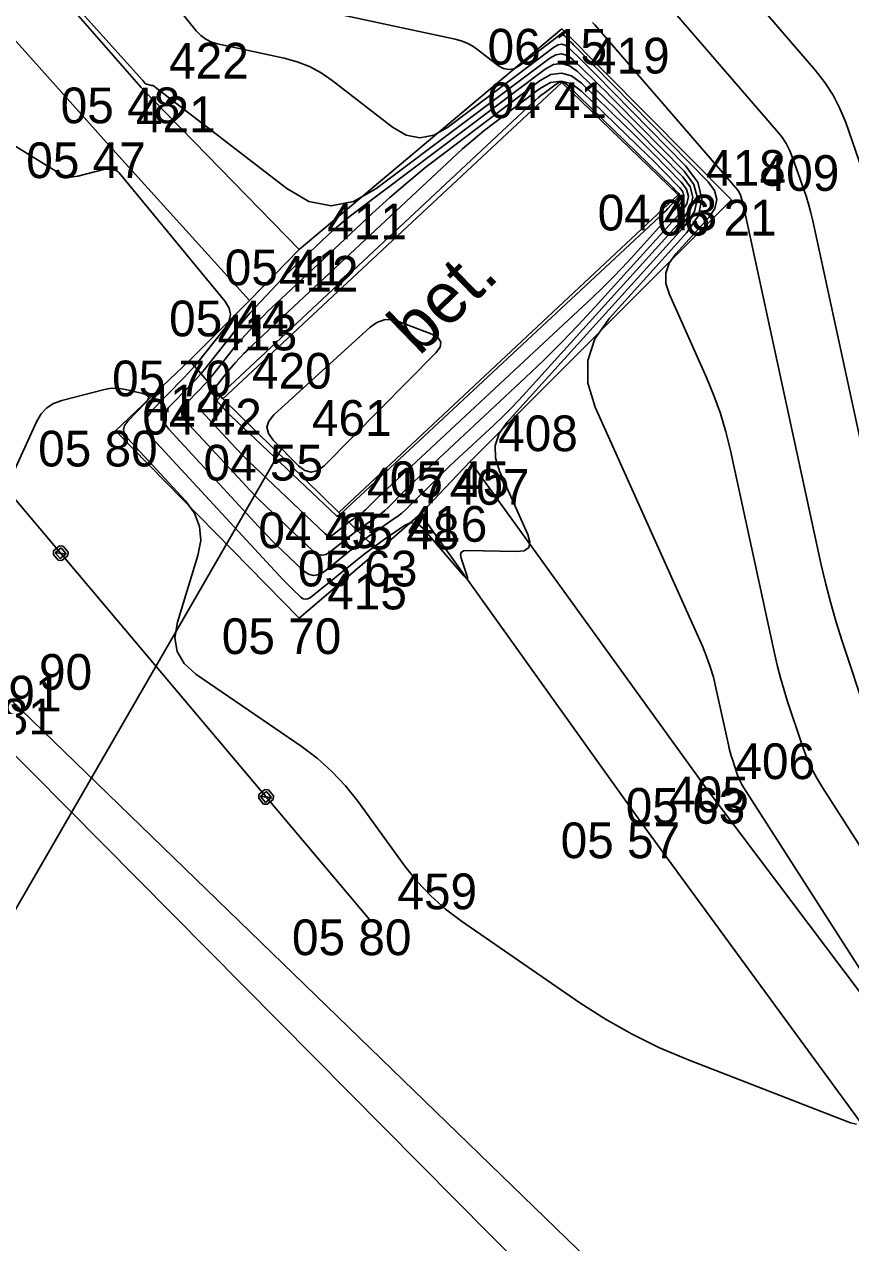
# Model space of a CAD drawing. Extents: x -711234 to -710007, y -1026313 to -1025448.
# Drawn here: x -711044.96 to -711038.49, y -1025879.27 to -1025869.72 of the extents above; entities that cross this region are included whole.
import ezdxf

# ---------------------------------------------------------------- set-up
doc = ezdxf.new("R2010")
doc.units = 0
for name, color, linetype in [('Ex_Major Contours', 7, 'Continuous'), ('Ex_Minor Contours', 7, 'Continuous'), ('Z_betonova_konstrukce', 7, 'Continuous'), ('Z_body', 7, 'Continuous'), ('Z_body_cisla', 7, 'Continuous'), ('Z_body_vysky_redukovane', 7, 'Continuous'), ('Z_komunikace', 7, 'Continuous'), ('Z_popisy', 7, 'Continuous'), ('Z_propustek', 7, 'Continuous'), ('Z_vdz25_plna', 7, 'Continuous'), ('Z_zabradli', 7, 'Continuous'), ('Z_zabradli_znaky', 7, 'Continuous'), ('Z_zlabek', 7, 'Continuous')]:
    doc.layers.add(name, color=color, linetype=linetype)

# ---------------------------------------------------------------- blocks, each defined once
blk = doc.blocks.new('POINT_DISPLAY')
blk.add_line((0, 0), (0, 0))
blk = doc.blocks.new('Z530')
for p, q in [((-0.05, 0.03), (-0.03, 0.05)), ((-0.05, -0.03), (-0.05, 0.03)), ((-0.03, 0.05), (0.03, 0.05)), ((-0.03, -0.03), (-0.03, 0.03)), ((-0.03, 0.03), (0.03, 0.03)), ((-0.03, -0.03), (0.03, 0.03)), ((0.03, 0.05), (0.05, 0.03)), ((0.03, 0.03), (0.03, -0.03)), ((0.05, 0.03), (0.05, -0.03)), ((-0.03, -0.05), (-0.05, -0.03)), ((0.03, -0.03), (-0.03, -0.03)), ((0.03, -0.05), (-0.03, -0.05)), ((0.05, -0.03), (0.03, -0.05))]:
    blk.add_line(p, q)

msp = doc.modelspace()

# ---------------------------------------------------------------- linework, layer by layer
at = {"layer": 'Ex_Major Contours'}
msp.add_lwpolyline([(-711036.9216, -1025878.4896), (-711038.7076, -1025875.7064), (-711038.7551, -1025875.6272), (-711038.7973, -1025875.5455), (-711038.8343, -1025875.4614), (-711038.8662, -1025875.3747), (-711038.9831, -1025875.0231), (-711039.0112, -1025874.9349), (-711039.0368, -1025874.846), (-711039.0601, -1025874.7565), (-711039.0809, -1025874.6663), (-711039.4284, -1025873.0643), (-711039.4641, -1025872.918), (-711039.5073, -1025872.774), (-711039.5579, -1025872.6325), (-711039.6159, -1025872.4935), (-711039.9077, -1025871.8422), (-711039.9341, -1025871.7564), (-711039.9345, -1025871.6747), (-711039.9088, -1025871.5971), (-711039.8572, -1025871.5237), (-711039.5988, -1025871.2381), (-711039.5507, -1025871.167), (-711039.5356, -1025871.0966), (-711039.5536, -1025871.027), (-711039.6046, -1025870.9579), (-711040.6512, -1025869.8931), (-711040.661, -1025869.8833), (-711040.6707, -1025869.8735), (-711040.6806, -1025869.8638), (-711040.6905, -1025869.8541), (-711040.7302, -1025869.8155), (-711040.7402, -1025869.8081), (-711040.7506, -1025869.8052), (-711040.7612, -1025869.8068), (-711040.7721, -1025869.8129), (-711041.0866, -1025870.0497), (-711041.127, -1025870.0725), (-711041.1674, -1025870.0799), (-711041.2077, -1025870.072), (-711041.2479, -1025870.0488), (-711041.4085, -1025869.9249), (-711041.4498, -1025869.8965), (-711041.4935, -1025869.8731), (-711041.5396, -1025869.8549), (-711041.588, -1025869.8417), (-711042.8932, -1025869.5618)], dxfattribs=at)
msp.add_lwpolyline([(-711039.7733, -1025871.0176), (-711039.7588, -1025871.0739), (-711039.771, -1025871.1307), (-711039.8099, -1025871.1881), (-711040.4895, -1025871.9392), (-711040.6217, -1025872.0821), (-711040.7568, -1025872.2221), (-711040.8948, -1025872.3593), (-711041.0358, -1025872.4935), (-711041.8753, -1025873.2758), (-711041.9043, -1025873.303), (-711041.933, -1025873.3305), (-711041.9615, -1025873.3583), (-711041.9897, -1025873.3863), (-711042.1161, -1025873.5131), (-711042.1376, -1025873.5337), (-711042.16, -1025873.5532), (-711042.1834, -1025873.5716), (-711042.2076, -1025873.589), (-711042.3062, -1025873.6562), (-711042.3307, -1025873.6733), (-711042.3548, -1025873.6908), (-711042.3786, -1025873.7087), (-711042.4021, -1025873.7272), (-711042.5662, -1025873.8589), (-711042.601, -1025873.8796), (-711042.6352, -1025873.8856), (-711042.6688, -1025873.8768), (-711042.7017, -1025873.8532), (-711043.0127, -1025873.5583), (-711043.0749, -1025873.4984), (-711043.1361, -1025873.4374), (-711043.1964, -1025873.3755), (-711043.2556, -1025873.3126), (-711043.7058, -1025872.8268), (-711043.7272, -1025872.796), (-711043.734, -1025872.7654), (-711043.7264, -1025872.735), (-711043.7042, -1025872.7048), (-711043.5866, -1025872.5843), (-711043.5576, -1025872.5538), (-711043.5295, -1025872.5226), (-711043.5022, -1025872.4906), (-711043.4758, -1025872.4579), (-711043.343, -1025872.2889), (-711043.3164, -1025872.2558), (-711043.2892, -1025872.2234), (-711043.2612, -1025872.1915), (-711043.2326, -1025872.1603), (-711043.1165, -1025872.0364), (-711043.0873, -1025872.0057), (-711043.0575, -1025871.9755), (-711043.0272, -1025871.9458), (-711042.9965, -1025871.9166), (-711042.2387, -1025871.2083), (-711042.1004, -1025871.0825), (-711041.959, -1025870.9605), (-711041.8144, -1025870.8423), (-711041.6666, -1025870.7279), (-711040.9195, -1025870.1652), (-711040.8358, -1025870.1186), (-711040.7543, -1025870.1065), (-711040.675, -1025870.1288), (-711040.5979, -1025870.1855), (-711040.2531, -1025870.5208), (-711040.1975, -1025870.5751), (-711040.1422, -1025870.6298), (-711040.0872, -1025870.6848), (-711040.0326, -1025870.7401), (-711039.8145, -1025870.9619)], close=True, dxfattribs=at)
at = {"layer": 'Ex_Minor Contours'}
for points in [[(-711045.4496, -1025868.5963), (-711044.0377, -1025870.1633), (-711044.0301, -1025870.1721), (-711044.0179, -1025870.1871), (-711044.0153, -1025870.1898), (-711044.0124, -1025870.192), (-711044.0091, -1025870.1936), (-711044.0055, -1025870.1947), (-711043.9669, -1025870.203), (-711043.9594, -1025870.205), (-711043.9522, -1025870.2078), (-711043.9454, -1025870.2115), (-711043.939, -1025870.2159), (-711042.9075, -1025871.0113), (-711042.7333, -1025871.1121), (-711042.5587, -1025871.1464), (-711042.3838, -1025871.1141), (-711042.2084, -1025871.0152), (-711040.8458, -1025869.989), (-711040.7985, -1025869.9627), (-711040.7525, -1025869.9558), (-711040.7076, -1025869.9684), (-711040.664, -1025870.0005), (-711040.4921, -1025870.1677), (-711040.4492, -1025870.2096), (-711040.4066, -1025870.2518), (-711040.3642, -1025870.2942), (-711040.322, -1025870.3368), (-711039.7922, -1025870.8759), (-711039.7149, -1025870.9805), (-711039.6877, -1025871.0861), (-711039.7105, -1025871.1928), (-711039.7834, -1025871.3005), (-711041.1796, -1025872.8433), (-711041.2417, -1025872.9317), (-711041.2726, -1025873.025), (-711041.2721, -1025873.1234), (-711041.2404, -1025873.2266), (-711041.018, -1025873.723), (-711041.0004, -1025873.7832), (-711041.0094, -1025873.8257), (-711041.0451, -1025873.8504), (-711041.1074, -1025873.8575), (-711041.495, -1025873.8482), (-711041.5227, -1025873.8515), (-711041.5394, -1025873.8628), (-711041.5451, -1025873.8821), (-711041.5399, -1025873.9094), (-711041.497, -1025874.035), (-711041.4903, -1025874.0593), (-711041.4917, -1025874.0695), (-711041.5012, -1025874.0655), (-711041.5188, -1025874.0474), (-711041.8409, -1025873.6722), (-711041.8735, -1025873.6434), (-711041.9082, -1025873.6307), (-711041.9451, -1025873.634), (-711041.984, -1025873.6532), (-711042.1441, -1025873.7624), (-711042.1839, -1025873.79), (-711042.223, -1025873.8185), (-711042.2617, -1025873.8476), (-711042.2997, -1025873.8776), (-711042.7219, -1025874.2163), (-711042.741, -1025874.2277), (-711042.7597, -1025874.231), (-711042.7782, -1025874.2262), (-711042.7962, -1025874.2132), (-711042.8679, -1025874.1452), (-711042.8857, -1025874.1281), (-711042.9032, -1025874.1107), (-711042.9204, -1025874.093), (-711042.9373, -1025874.075), (-711043.9608, -1025872.9706), (-711044.0006, -1025872.9133), (-711044.0134, -1025872.8564), (-711043.9991, -1025872.7997), (-711043.9579, -1025872.7435), (-711043.7201, -1025872.4998), (-711043.6754, -1025872.4528), (-711043.632, -1025872.4046), (-711043.5899, -1025872.3552), (-711043.5491, -1025872.3048), (-711043.3887, -1025872.1006), (-711043.3587, -1025872.0496), (-711043.3492, -1025871.9989), (-711043.3599, -1025871.9485), (-711043.391, -1025871.8982), (-711044.2224, -1025870.8886), (-711044.2293, -1025870.8815), (-711044.2369, -1025870.8758), (-711044.2454, -1025870.8715), (-711044.2548, -1025870.8686), (-711044.294, -1025870.8599), (-711044.3038, -1025870.8582), (-711044.3136, -1025870.8578), (-711044.3234, -1025870.8585), (-711044.3331, -1025870.8604), (-711044.5461, -1025870.9145), (-711044.5842, -1025870.9204), (-711044.6211, -1025870.9187), (-711044.6569, -1025870.9092), (-711044.6915, -1025870.892), (-711045.1336, -1025870.6182)], [(-711043.7487, -1025869.6135), (-711043.6171, -1025869.7754), (-711043.582, -1025869.8122), (-711043.5423, -1025869.8416), (-711043.4981, -1025869.8636), (-711043.4494, -1025869.8782), (-711042.9279, -1025869.9901), (-711042.8265, -1025870.0177), (-711042.73, -1025870.0559), (-711042.6385, -1025870.1048), (-711042.5518, -1025870.1644), (-711042.0777, -1025870.53), (-711041.9705, -1025870.5921), (-711041.863, -1025870.6132), (-711041.7554, -1025870.5933), (-711041.6475, -1025870.5325), (-711040.8089, -1025869.9009), (-711040.7799, -1025869.8847), (-711040.7515, -1025869.8805), (-711040.7239, -1025869.8883), (-711040.6971, -1025869.908), (-711040.5913, -1025870.0109), (-711040.5649, -1025870.0367), (-711040.5387, -1025870.0626), (-711040.5126, -1025870.0887), (-711040.4866, -1025870.115), (-711039.781, -1025870.8328), (-711039.6857, -1025870.9619), (-711039.6521, -1025871.0922), (-711039.6802, -1025871.2238), (-711039.7702, -1025871.3567), (-711040.3777, -1025872.028), (-711040.4908, -1025872.1889), (-711040.5469, -1025872.3588), (-711040.5461, -1025872.5378), (-711040.4883, -1025872.7258), (-711039.6491, -1025874.5989), (-711039.616, -1025874.6782), (-711039.5871, -1025874.759), (-711039.5625, -1025874.8412), (-711039.5421, -1025874.9247), (-711039.4452, -1025875.3715), (-711039.4384, -1025875.4007), (-711039.4309, -1025875.4298), (-711039.4225, -1025875.4586), (-711039.4135, -1025875.4872), (-711039.3755, -1025875.6013), (-711039.3652, -1025875.6294), (-711039.3532, -1025875.6567), (-711039.3395, -1025875.6832), (-711039.3241, -1025875.7088), (-711037.7364, -1025878.183)], [(-711038.3664, -1025870.9473), (-711038.5254, -1025870.4946), (-711038.57, -1025870.3842), (-711038.6243, -1025870.2794), (-711038.6883, -1025870.1803), (-711038.762, -1025870.0868), (-711039.2049, -1025869.5748)], [(-711040.5094, -1025869.7113), (-711040.4925, -1025869.7291), (-711039.3713, -1025871.0249), (-711039.3658, -1025871.0319), (-711039.3611, -1025871.0392), (-711039.357, -1025871.047), (-711039.3537, -1025871.0552), (-711039.342, -1025871.0887), (-711039.3391, -1025871.0971), (-711039.3366, -1025871.1056), (-711039.3343, -1025871.1142), (-711039.3323, -1025871.1228), (-711038.7167, -1025873.961), (-711038.6817, -1025874.1122), (-711038.6428, -1025874.2622), (-711038.5998, -1025874.4112), (-711038.5528, -1025874.559), (-711038.3568, -1025875.1482)], [(-711038.3524, -1025873.2558), (-711038.7841, -1025871.2655), (-711038.7987, -1025871.2028), (-711038.8153, -1025871.1406), (-711038.8338, -1025871.079), (-711038.8542, -1025871.018), (-711038.9396, -1025870.7749), (-711038.9635, -1025870.7156), (-711038.9927, -1025870.6593), (-711039.0271, -1025870.6061), (-711039.0666, -1025870.5559), (-711039.8487, -1025869.652)], [(-711038.4394, -1025878.3455), (-711038.4886, -1025878.3338), (-711039.765, -1025877.8385), (-711039.9858, -1025877.7454), (-711040.2, -1025877.64), (-711040.4078, -1025877.5222), (-711040.609, -1025877.3922), (-711041.5385, -1025876.7526), (-711041.6631, -1025876.659), (-711041.7785, -1025876.5558), (-711041.8846, -1025876.4432), (-711041.9815, -1025876.3211), (-711042.3505, -1025875.8137), (-711042.4474, -1025875.6916), (-711042.5536, -1025875.5792), (-711042.6691, -1025875.4763), (-711042.7939, -1025875.3829), (-711043.6214, -1025874.8171), (-711043.713, -1025874.7352), (-711043.7672, -1025874.6402), (-711043.7842, -1025874.5322), (-711043.7639, -1025874.411), (-711043.6041, -1025873.8876), (-711043.5824, -1025873.7698), (-711043.5916, -1025873.6591), (-711043.6316, -1025873.5555), (-711043.7024, -1025873.459), (-711044.1564, -1025872.9691), (-711044.18, -1025872.9351), (-711044.1876, -1025872.9014), (-711044.1791, -1025872.8678), (-711044.1547, -1025872.8345), (-711044.0138, -1025872.6901), (-711043.995, -1025872.6649), (-711043.9922, -1025872.6446), (-711044.0056, -1025872.629), (-711044.0352, -1025872.6181), (-711044.1855, -1025872.5844), (-711044.223, -1025872.5782), (-711044.2605, -1025872.5765), (-711044.2979, -1025872.5793), (-711044.3353, -1025872.5865), (-711044.6722, -1025872.6721), (-711044.7359, -1025872.6953), (-711044.7898, -1025872.7303), (-711044.8339, -1025872.7771), (-711044.8682, -1025872.8356), (-711045.3182, -1025873.8194)]]:
    msp.add_lwpolyline(points, dxfattribs=at)
for points in [[(-711039.7441, -1025870.999), (-711039.7233, -1025871.08), (-711039.7408, -1025871.1618), (-711039.7966, -1025871.2443), (-711041.0299, -1025872.607), (-711041.0908, -1025872.6729), (-711041.1531, -1025872.7375), (-711041.2168, -1025872.8008), (-711041.2818, -1025872.8626), (-711041.5913, -1025873.1511), (-711041.6335, -1025873.1907), (-711041.6753, -1025873.2308), (-711041.7167, -1025873.2712), (-711041.7577, -1025873.3119), (-711041.9416, -1025873.4963), (-711041.9729, -1025873.5262), (-711042.0055, -1025873.5546), (-711042.0394, -1025873.5814), (-711042.0746, -1025873.6067), (-711042.2181, -1025873.7045), (-711042.2537, -1025873.7293), (-711042.2888, -1025873.7547), (-711042.3234, -1025873.7809), (-711042.3575, -1025873.8077), (-711042.6117, -1025874.0117), (-711042.6547, -1025874.0373), (-711042.6969, -1025874.0447), (-711042.7383, -1025874.0338), (-711042.779, -1025874.0047), (-711042.9403, -1025873.8518), (-711042.9803, -1025873.8132), (-711043.0197, -1025873.7741), (-711043.0584, -1025873.7342), (-711043.0965, -1025873.6938), (-711043.8333, -1025872.8987), (-711043.8639, -1025872.8547), (-711043.8737, -1025872.8109), (-711043.8628, -1025872.7674), (-711043.8311, -1025872.7241), (-711043.6627, -1025872.5517), (-711043.6213, -1025872.508), (-711043.581, -1025872.4633), (-711043.542, -1025872.4176), (-711043.5042, -1025872.3707), (-711043.3141, -1025872.1289), (-711043.2761, -1025872.0816), (-711043.2371, -1025872.0352), (-711043.1971, -1025871.9896), (-711043.1561, -1025871.9448), (-711042.99, -1025871.7677), (-711042.9481, -1025871.7237), (-711042.9056, -1025871.6805), (-711042.8623, -1025871.638), (-711042.8183, -1025871.5962), (-711042.587, -1025871.3801), (-711042.5331, -1025871.331), (-711042.4779, -1025871.2834), (-711042.4215, -1025871.2372), (-711042.3638, -1025871.1926), (-711040.8826, -1025870.0771), (-711040.8172, -1025870.0407), (-711040.7534, -1025870.0311), (-711040.6913, -1025870.0486), (-711040.631, -1025870.093), (-711040.3929, -1025870.3245), (-711040.3335, -1025870.3825), (-711040.2745, -1025870.4409), (-711040.2158, -1025870.4996), (-711040.1574, -1025870.5586), (-711039.8033, -1025870.9189)], [(-711039.8026, -1025871.0362), (-711039.7944, -1025871.0678), (-711039.8013, -1025871.0997), (-711039.8231, -1025871.1319), (-711040.2047, -1025871.5536), (-711040.2788, -1025871.6338), (-711040.3547, -1025871.7124), (-711040.4322, -1025871.7894), (-711040.5113, -1025871.8648), (-711042.1592, -1025873.4004), (-711042.1751, -1025873.4153), (-711042.1907, -1025873.4303), (-711042.2063, -1025873.4454), (-711042.2216, -1025873.4607), (-711042.2906, -1025873.5299), (-711042.3023, -1025873.5411), (-711042.3146, -1025873.5517), (-711042.3273, -1025873.5618), (-711042.3405, -1025873.5713), (-711042.3943, -1025873.6079), (-711042.4076, -1025873.6172), (-711042.4208, -1025873.6268), (-711042.4338, -1025873.6366), (-711042.4466, -1025873.6466), (-711042.5361, -1025873.7185), (-711042.5551, -1025873.7298), (-711042.5737, -1025873.7331), (-711042.592, -1025873.7283), (-711042.61, -1025873.7154), (-711043.1604, -1025873.1934), (-711043.2075, -1025873.1481), (-711043.2538, -1025873.102), (-711043.2994, -1025873.0551), (-711043.3442, -1025873.0075), (-711043.5783, -1025872.7549), (-711043.5905, -1025872.7374), (-711043.5944, -1025872.72), (-711043.59, -1025872.7027), (-711043.5774, -1025872.6855), (-711043.5105, -1025872.6169), (-711043.494, -1025872.5996), (-711043.478, -1025872.5818), (-711043.4625, -1025872.5636), (-711043.4474, -1025872.545), (-711043.3719, -1025872.4488), (-711043.3568, -1025872.43), (-711043.3413, -1025872.4116), (-711043.3254, -1025872.3934), (-711043.309, -1025872.3757), (-711043.243, -1025872.3052), (-711043.2264, -1025872.2878), (-711043.2094, -1025872.2706), (-711043.1922, -1025872.2537), (-711043.1747, -1025872.237), (-711041.6105, -1025870.7751), (-711041.5295, -1025870.7014), (-711041.4467, -1025870.6299), (-711041.3619, -1025870.5606), (-711041.2753, -1025870.4935), (-711040.9251, -1025870.2298), (-711040.8387, -1025870.1817), (-711040.7545, -1025870.1691), (-711040.6725, -1025870.1921), (-711040.5928, -1025870.2507), (-711040.0719, -1025870.7573), (-711040.0407, -1025870.7878), (-711040.0097, -1025870.8185), (-711039.9788, -1025870.8494), (-711039.9481, -1025870.8804), (-711039.8257, -1025871.0049)], [(-711039.8318, -1025871.0548), (-711039.83, -1025871.0617), (-711039.8315, -1025871.0687), (-711039.8363, -1025871.0757), (-711039.9198, -1025871.168), (-711039.936, -1025871.1855), (-711039.9526, -1025871.2027), (-711039.9695, -1025871.2196), (-711039.9869, -1025871.236), (-711042.4432, -1025873.5251), (-711042.4536, -1025873.5351), (-711042.4651, -1025873.5466), (-711042.4691, -1025873.5503), (-711042.4734, -1025873.5535), (-711042.4846, -1025873.5612), (-711042.4911, -1025873.5661), (-711042.506, -1025873.5781), (-711042.5092, -1025873.58), (-711042.5123, -1025873.5805), (-711042.5153, -1025873.5797), (-711042.5183, -1025873.5776), (-711043.3495, -1025872.7893), (-711043.3609, -1025872.7783), (-711043.3721, -1025872.7671), (-711043.3832, -1025872.7558), (-711043.394, -1025872.7442), (-711043.4508, -1025872.683), (-711043.4537, -1025872.6788), (-711043.4547, -1025872.6745), (-711043.4536, -1025872.6704), (-711043.4506, -1025872.6662), (-711043.4344, -1025872.6496), (-711043.4265, -1025872.641), (-711043.4191, -1025872.6321), (-711043.4008, -1025872.6088), (-711043.3933, -1025872.5998), (-711043.3855, -1025872.5911), (-711043.3695, -1025872.574), (-711043.3614, -1025872.5656), (-711043.353, -1025872.5575), (-711040.9778, -1025870.3375), (-711040.9563, -1025870.318), (-711040.9344, -1025870.2991), (-711040.912, -1025870.2807), (-711040.889, -1025870.263), (-711040.7964, -1025870.1932), (-711040.7735, -1025870.1804), (-711040.7512, -1025870.1771), (-711040.7295, -1025870.1832), (-711040.7084, -1025870.1987), (-711039.8907, -1025870.9938), (-711039.8771, -1025871.0072), (-711039.8636, -1025871.0207), (-711039.8369, -1025871.048)], [(-711041.7045, -1025872.2548), (-711041.6983, -1025872.2152), (-711041.7201, -1025872.1816), (-711041.7697, -1025872.1539), (-711042.0242, -1025872.0551), (-711042.0862, -1025872.0392), (-711042.1449, -1025872.041), (-711042.2003, -1025872.0605), (-711042.2524, -1025872.0975), (-711043.0096, -1025872.786), (-711043.0493, -1025872.8341), (-711043.0634, -1025872.8829), (-711043.0519, -1025872.9323), (-711043.0147, -1025872.9824), (-711042.8149, -1025873.1841), (-711042.7649, -1025873.222), (-711042.715, -1025873.2346), (-711042.665, -1025873.222), (-711042.615, -1025873.1842), (-711041.7386, -1025872.3003)]]:
    msp.add_lwpolyline(points, close=True, dxfattribs=at)
at = {"layer": 'Z_betonova_konstrukce'}
for p, q in [((-711040.75, -1025869.76), (-711042.81, -1025871.49)), ((-711039.42, -1025871.1), (-711040.75, -1025869.76)), ((-711040.75, -1025870.18), (-711043.41, -1025872.66)), ((-711039.84, -1025871.06), (-711040.75, -1025870.18)), ((-711042.5, -1025873.55), (-711039.84, -1025871.06)), ((-711041.47, -1025873.15), (-711039.42, -1025871.1)), ((-711042.81, -1025871.49), (-711043.2, -1025871.89)), ((-711043.2, -1025871.89), (-711043.67, -1025872.36)), ((-711043.67, -1025872.36), (-711044.25, -1025872.91)), ((-711043.41, -1025872.66), (-711043.67, -1025872.36)), ((-711043.41, -1025872.66), (-711042.5, -1025873.55)), ((-711044.25, -1025872.91), (-711042.81, -1025874.38)), ((-711041.86, -1025873.56), (-711041.47, -1025873.15)), ((-711042.5, -1025873.55), (-711042.19, -1025873.85)), ((-711041.86, -1025873.56), (-711042.19, -1025873.85)), ((-711042.81, -1025874.38), (-711042.19, -1025873.85))]:
    msp.add_line(p, q, dxfattribs=at)
at = {"layer": 'Z_komunikace'}
msp.add_line((-711040.31, -1025879.63), (-711045.08, -1025875.01), dxfattribs=at)
at = {"layer": 'Z_propustek'}
msp.add_line((-711053.28, -1025890.92), (-711042.93, -1025873.02), dxfattribs=at)
at = {"layer": 'Z_vdz25_plna'}
msp.add_line((-711040.59, -1025879.94), (-711045.31, -1025875.18), dxfattribs=at)
at = {"layer": 'Z_zabradli'}
msp.add_line((-711042.26, -1025876.74), (-711046.04, -1025872.26), dxfattribs=at)
at = {"layer": 'Z_zlabek'}
for p, q in [((-711044.05, -1025870.22), (-711048.73, -1025864.85)), ((-711044.32, -1025870.65), (-711049.18, -1025865.24)), ((-711044.05, -1025870.22), (-711042.81, -1025871.49)), ((-711044.32, -1025870.65), (-711043.2, -1025871.89)), ((-711041.47, -1025873.15), (-711039.62, -1025875.71)), ((-711040.13, -1025875.98), (-711041.86, -1025873.56)), ((-711036.94, -1025879.27), (-711039.62, -1025875.71)), ((-711037.4, -1025879.71), (-711040.13, -1025875.98))]:
    msp.add_line(p, q, dxfattribs=at)

# ---------------------------------------------------------------- block references
at = {"layer": 'Z_body'}
for p in [(-711040.75, -1025869.76), (-711040.75, -1025870.18), (-711044.05, -1025870.22), (-711044.32, -1025870.65), (-711039.84, -1025871.06), (-711039.42, -1025871.1), (-711042.81, -1025871.49), (-711043.2, -1025871.89), (-711043.67, -1025872.36), (-711043.41, -1025872.66), (-711044.25, -1025872.91), (-711042.93, -1025873.02), (-711041.47, -1025873.15), (-711042.5, -1025873.55), (-711041.86, -1025873.56), (-711042.19, -1025873.85), (-711042.81, -1025874.38), (-711039.62, -1025875.71), (-711040.13, -1025875.98), (-711042.26, -1025876.74)]:
    msp.add_blockref('POINT_DISPLAY', p, dxfattribs=at)
at = {"layer": 'Z_zabradli_znaky', "rotation": 130.2}
for p in [(-711044.68, -1025873.87), (-711043.07, -1025875.78)]:
    msp.add_blockref('Z530', p, dxfattribs=at)

# ---------------------------------------------------------------- texts
at = {"layer": 'Z_body_cisla'}
for s, p in [('422', (-711043.83, -1025870.15)), ('419', (-711040.53, -1025870.11)), ('421', (-711044.09, -1025870.57)), ('418', (-711039.62, -1025870.99)), ('409', (-711039.2, -1025871.03)), ('411', (-711042.59, -1025871.41)), ('412', (-711042.97, -1025871.82)), ('413', (-711043.45, -1025872.28)), ('420', (-711043.18, -1025872.58)), ('414', (-711044.03, -1025872.83)), ('461', (-711042.71, -1025872.95)), ('408', (-711041.25, -1025873.07)), ('417', (-711042.28, -1025873.48)), ('407', (-711041.63, -1025873.49)), ('416', (-711041.96, -1025873.78)), ('415', (-711042.59, -1025874.31)), ('90', (-711044.85, -1025874.94)), ('91', (-711045.09, -1025875.11)), ('406', (-711039.39, -1025875.64)), ('405', (-711039.91, -1025875.9)), ('459', (-711042.04, -1025876.66))]:
    msp.add_text(s, height=0.28, dxfattribs=at).set_placement(p)
at = {"layer": 'Z_body_vysky_redukovane'}
for s, p in [('06 15', (-711041.3333, -1025870.04)), ('04 41', (-711041.3333, -1025870.46)), ('05 48', (-711044.68, -1025870.5)), ('05 47', (-711044.95, -1025870.93)), ('04 43', (-711040.47, -1025871.34)), ('06 21', (-711040.0033, -1025871.38)), ('05 41', (-711043.3933, -1025871.77)), ('05 44', (-711043.83, -1025872.17)), ('05 70', (-711044.2767, -1025872.64)), ('04 42', (-711044.04, -1025872.94)), ('05 80', (-711044.8567, -1025873.19)), ('04 55', (-711043.56, -1025873.3)), ('05 45', (-711042.1, -1025873.43)), ('04 45', (-711043.13, -1025873.83)), ('05 48', (-711042.49, -1025873.84)), ('05 63', (-711042.82, -1025874.13)), ('05 70', (-711043.4167, -1025874.66)), ('05 81', (-711045.6633, -1025875.29)), ('05 63', (-711040.25, -1025875.99)), ('05 57', (-711040.76, -1025876.26)), ('05 80', (-711042.8667, -1025877.02))]:
    msp.add_text(s, height=0.28, dxfattribs=at).set_placement(p)
at = {"layer": 'Z_popisy'}
msp.add_text('bet.', height=0.4, rotation=44.1, dxfattribs=at).set_placement((-711041.87, -1025872.33))

doc.saveas('drawing.dxf')
